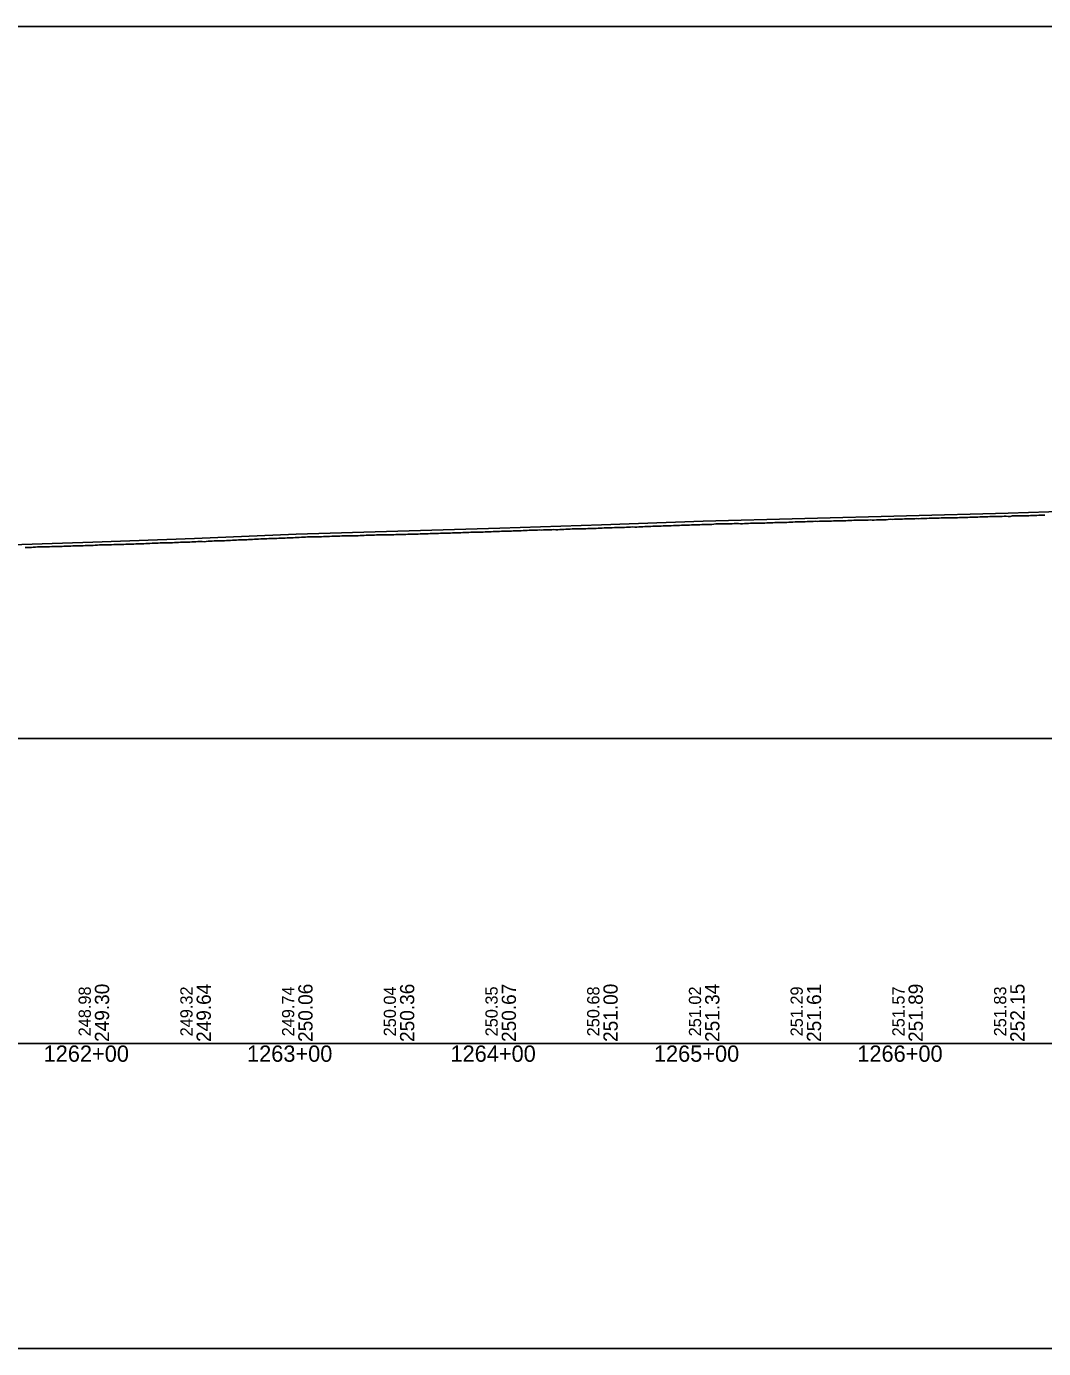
# Model space of a CAD drawing. Extents: x 2898 to 49495, y -15038 to -13538.
# Drawn here: x 15521 to 16021, y -15038 to -14388 of the extents above; entities that cross this region are included whole.
import ezdxf

# ---------------------------------------------------------------- set-up
doc = ezdxf.new("R2010")
doc.units = 0
for name, color, linetype in [('RD_DDB_Profile_EX', 7, 'Continuous'), ('RD_DDB_Profile_PR', 7, 'Continuous'), ('RD_DDB_StaTX', 7, 'Continuous'), ('RD_DDB_StripGrade', 7, 'Continuous'), ('RD_GPK_Profile_Cell', 7, 'Continuous'), ('RD_SHT_ShtClip', 7, 'Continuous')]:
    doc.layers.add(name, color=color, linetype=linetype)

msp = doc.modelspace()

# ---------------------------------------------------------------- linework, layer by layer
at = {"layer": 'RD_DDB_Profile_EX'}
for points in [[(15868.72, -14632.88), (15869.71, -14632.88), (15870.72, -14632.88), (15871.72, -14632.92), (15872.72, -14632.93), (15873.71, -14632.88), (15874.72, -14632.83), (15875.72, -14632.78), (15876.71, -14632.73), (15877.72, -14632.68), (15878.71, -14632.68), (15879.71, -14632.63), (15880.71, -14632.68), (15881.72, -14632.63), (15882.71, -14632.63), (15883.72, -14632.63), (15884.73, -14632.58), (15885.7, -14632.58), (15886.72, -14632.53), (15887.71, -14632.43), (15888.71, -14632.38), (15889.72, -14632.33), (15890.71, -14632.33), (15891.55, -14632.33), (15892.54, -14632.33), (15893.55, -14632.33), (15894.55, -14632.28), (15895.55, -14632.18), (15896.55, -14632.23), (15897.54, -14632.13), (15898.55, -14632.08), (15899.54, -14632.03), (15900.55, -14632.03), (15901.55, -14631.98), (15902.55, -14632.02), (15903.55, -14632.02), (15904.55, -14631.92), (15905.55, -14631.92), (15906.54, -14631.87), (15907.55, -14631.82), (15908.55, -14631.77), (15909.55, -14631.82), (15910.55, -14631.77), (15911.55, -14631.77), (15912.55, -14631.77), (15913.54, -14631.72), (15914.55, -14631.62), (15915.55, -14631.67), (15916.55, -14631.67), (15917.55, -14631.57), (15918.55, -14631.57), (15919.55, -14631.52), (15920.55, -14631.47), (15921.55, -14631.47), (15922.55, -14631.47), (15923.55, -14631.47), (15924.55, -14631.32), (15925.55, -14631.32), (15926.54, -14631.32), (15927.54, -14631.27), (15928.54, -14631.27), (15929.54, -14631.27), (15930.54, -14631.22), (15931.54, -14631.12), (15932.54, -14631.12), (15933.54, -14631.12), (15934.54, -14631.12), (15935.54, -14631.07), (15936.55, -14631.12), (15937.18, -14631.12), (15937.54, -14631.12), (15938.54, -14631.02), (15939.54, -14630.97), (15940.43, -14631.02), (15941.43, -14630.97), (15942.42, -14630.97), (15943.43, -14630.97), (15944.43, -14630.82), (15945.43, -14630.77), (15946.43, -14630.82), (15947.43, -14630.77), (15948.43, -14630.67), (15949.43, -14630.72), (15950.43, -14630.72), (15951.44, -14630.67), (15952.43, -14630.57), (15953.43, -14630.62), (15954.43, -14630.62), (15955.43, -14630.57), (15956.43, -14630.62), (15957.43, -14630.52), (15958.43, -14630.42), (15959.43, -14630.47), (15960.43, -14630.42), (15961.43, -14630.42), (15962.43, -14630.37), (15963.43, -14630.32), (15964.43, -14630.27), (15965.43, -14630.22), (15966.44, -14630.17), (15967.43, -14630.22)], [(15967.43, -14630.22), (15968.44, -14630.22), (15969.44, -14630.22), (15970.43, -14630.12), (15971.44, -14630.07), (15972.44, -14630.07), (15973.44, -14630.07), (15974.44, -14629.97), (15975.44, -14629.97), (15976.44, -14630.02), (15977.44, -14629.97), (15978.45, -14629.97), (15979.44, -14629.92), (15980.44, -14629.87), (15981.44, -14629.87), (15982.44, -14629.82), (15983.45, -14629.82), (15984.44, -14629.72), (15985.45, -14629.68), (15986.45, -14629.68), (15987.4, -14629.67), (15988.4, -14629.67), (15989.39, -14629.57), (15990.4, -14629.52), (15991.4, -14629.52), (15992.39, -14629.52), (15993.4, -14629.52), (15994.39, -14629.47), (15995.4, -14629.37), (15996.39, -14629.43), (15997.4, -14629.37), (15998.4, -14629.32), (15999.39, -14629.32), (16000.39, -14629.32), (16001.39, -14629.27), (16002.39, -14629.22), (16003.39, -14629.32), (16004.4, -14629.32), (16005.39, -14629.12), (16006.39, -14629.12), (16007.39, -14629.07), (16008.4, -14629.07), (16009.39, -14629.07), (16010.39, -14629.02), (16011.39, -14629.02), (16012.38, -14629.12), (16013.39, -14629.12), (16014.39, -14628.92), (16015.39, -14628.92), (16016.39, -14628.87), (16017.39, -14628.87), (16018.39, -14628.82), (16019.38, -14628.82), (16020.39, -14628.82), (16021.39, -14628.77)], [(15669.77, -14639.18), (15670.78, -14639.13), (15671.78, -14639.08), (15672.78, -14639.03), (15673.78, -14639.03), (15674.77, -14639.02), (15675.78, -14638.97), (15676.78, -14638.88), (15677.78, -14638.93), (15678.78, -14638.92), (15679.78, -14638.83), (15680.78, -14638.83), (15681.77, -14638.82), (15682.78, -14638.82), (15683.78, -14638.82), (15684.78, -14638.77), (15685.78, -14638.77), (15686.77, -14638.67), (15687.78, -14638.62), (15688.78, -14638.62), (15689.78, -14638.57), (15690.78, -14638.57), (15691.78, -14638.52), (15692.78, -14638.47), (15693.78, -14638.43), (15694.78, -14638.43), (15695.78, -14638.42), (15696.78, -14638.38), (15697.78, -14638.38), (15698.27, -14638.33), (15699.27, -14638.33), (15700.27, -14638.33), (15701.27, -14638.33), (15702.27, -14638.32), (15703.27, -14638.27), (15704.27, -14638.22), (15705.28, -14638.17), (15706.27, -14638.22), (15707.27, -14638.18), (15708.27, -14638.12), (15709.27, -14638.12), (15710.27, -14638.08), (15711.27, -14638.03), (15712.27, -14638.02), (15713.27, -14638.02), (15714.27, -14637.97), (15715.27, -14637.92), (15716.27, -14637.92), (15717.27, -14637.97), (15718.27, -14637.92), (15719.27, -14637.82), (15720.27, -14637.78), (15721.27, -14637.82), (15722.3, -14637.77), (15723.27, -14637.72), (15724.3, -14637.67), (15725.31, -14637.62), (15726.3, -14637.62), (15727.3, -14637.62), (15728.27, -14637.62), (15729.21, -14637.52), (15730.21, -14637.42), (15731.21, -14637.42), (15732.21, -14637.42), (15733.21, -14637.42), (15734.21, -14637.37), (15735.21, -14637.32), (15736.22, -14637.32), (15737.21, -14637.27), (15738.21, -14637.22), (15739.21, -14637.17), (15740.2, -14637.17), (15741.21, -14637.17), (15742.21, -14637.12), (15743.41, -14637.07), (15744.21, -14637.07), (15745.21, -14637.02), (15746.21, -14636.97), (15747.21, -14636.92), (15748.21, -14636.97), (15749.22, -14636.87), (15750.21, -14636.82), (15751.21, -14636.82), (15752.21, -14636.72), (15753.21, -14636.72), (15754.21, -14636.67), (15755.21, -14636.62), (15756.22, -14636.63), (15757.2, -14636.58), (15758.21, -14636.58), (15759.21, -14636.53), (15759.95, -14636.48), (15760.95, -14636.48), (15761.95, -14636.43), (15762.95, -14636.43), (15763.95, -14636.43), (15764.95, -14636.33), (15765.95, -14636.33), (15766.96, -14636.28), (15767.95, -14636.18), (15768.95, -14636.18)], [(15768.95, -14636.18), (15769.96, -14636.18), (15770.95, -14636.18), (15771.95, -14636.13), (15772.95, -14636.03), (15773.95, -14636.08), (15774.95, -14636.03), (15775.95, -14635.98), (15776.95, -14635.98), (15777.95, -14635.98), (15778.96, -14635.88), (15779.95, -14635.83), (15780.95, -14635.88), (15781.96, -14635.88), (15782.95, -14635.83), (15783.95, -14635.78), (15784.95, -14635.78), (15785.95, -14635.68), (15786.96, -14635.63), (15787.96, -14635.58), (15788.95, -14635.53), (15789.96, -14635.48), (15790.96, -14635.53), (15791.95, -14635.53), (15792.96, -14635.48), (15793.96, -14635.48), (15794.74, -14635.48), (15795.74, -14635.38), (15796.74, -14635.28), (15797.73, -14635.28), (15798.74, -14635.28), (15799.75, -14635.23), (15800.74, -14635.23), (15801.75, -14635.18), (15802.74, -14635.08), (15803.74, -14635.08), (15804.74, -14634.98), (15805.74, -14634.98), (15806.75, -14634.98), (15807.74, -14634.93), (15808.75, -14634.93), (15809.74, -14634.88), (15810.75, -14634.83), (15811.74, -14634.78), (15812.74, -14634.78), (15813.74, -14634.78), (15814.73, -14634.73), (15815.74, -14634.68), (15816.74, -14634.68), (15817.74, -14634.58), (15818.74, -14634.53), (15819.74, -14634.63), (15820.74, -14634.58), (15821.74, -14634.43), (15822.74, -14634.43), (15823.73, -14634.43), (15824.74, -14634.37), (15825.74, -14634.33), (15826.74, -14634.27), (15827.74, -14634.23), (15828.73, -14634.18), (15829.74, -14634.18), (15830.74, -14634.22), (15831.74, -14634.12), (15832.74, -14634.08), (15833.74, -14634.03), (15834.74, -14633.98), (15835.73, -14634.02), (15836.74, -14633.97), (15837.73, -14633.92), (15838.74, -14633.82), (15839.71, -14633.77), (15840.71, -14633.82), (15841.72, -14633.77), (15842.71, -14633.72), (15843.71, -14633.72), (15844.72, -14633.63), (15845.7, -14633.63), (15846.71, -14633.62), (15847.72, -14633.57), (15848.71, -14633.53), (15849.71, -14633.47), (15850.72, -14633.47), (15851.72, -14633.52), (15852.71, -14633.38), (15853.72, -14633.33), (15854.72, -14633.33), (15855.72, -14633.33), (15856.71, -14633.28), (15857.72, -14633.27), (15858.72, -14633.23), (15859.71, -14633.08), (15860.72, -14633.08), (15861.72, -14633.08), (15862.71, -14633.08), (15863.71, -14633.08), (15864.72, -14633.03), (15865.72, -14633.03), (15866.71, -14633.08), (15867.72, -14632.98), (15868.72, -14632.88)], [(15520.04, -14644.67), (15521.04, -14644.59), (15522.04, -14644.58), (15523.25, -14644.57), (15524.05, -14644.49), (15525.24, -14644.43), (15526.24, -14644.38), (15527.24, -14644.37), (15528.05, -14644.33), (15529.23, -14644.24), (15530.05, -14644.28), (15531.04, -14644.27), (15532.05, -14644.23), (15533.23, -14644.17), (15534.05, -14644.13), (15535.22, -14644.12), (15536.04, -14644.12), (15537.05, -14644.12), (15538.22, -14644.07), (15539.05, -14644.03), (15540.05, -14644.02), (15540.62, -14643.98), (15541.61, -14643.95), (15542.61, -14643.92), (15543.61, -14643.87), (15544.61, -14643.78), (15545.61, -14643.78), (15546.61, -14643.79), (15547.61, -14643.77), (15548.61, -14643.77), (15549.61, -14643.69), (15550.61, -14643.69), (15551.61, -14643.67), (15552.61, -14643.58), (15553.61, -14643.58), (15554.6, -14643.52), (15555.63, -14643.47), (15556.63, -14643.39), (15557.62, -14643.38), (15558.63, -14643.38), (15559.63, -14643.38), (15560.62, -14643.38), (15561.62, -14643.33), (15562.63, -14643.27), (15563.63, -14643.23), (15564.62, -14643.18), (15565.62, -14643.14), (15566.63, -14643.1), (15567.63, -14643.14), (15568.62, -14643.08), (15569.63, -14643), (15570.62, -14643.03)], [(15570.62, -14643.03), (15571.49, -14642.94), (15572.49, -14642.94), (15573.49, -14642.92), (15574.48, -14642.83), (15575.48, -14642.82), (15576.48, -14642.82), (15577.48, -14642.77), (15578.48, -14642.78), (15579.48, -14642.74), (15580.48, -14642.68), (15581.47, -14642.63), (15582.48, -14642.54), (15583.47, -14642.53), (15584.47, -14642.47), (15585.47, -14642.47), (15586.47, -14642.42), (15587.47, -14642.38), (15588.47, -14642.38), (15589.47, -14642.33), (15590.46, -14642.33), (15591.47, -14642.32), (15592.46, -14642.28), (15593.47, -14642.23), (15594.46, -14642.18), (15595.47, -14642.18), (15596.46, -14642.09), (15597.46, -14642), (15598.46, -14642), (15599.46, -14642.04), (15600.05, -14641.95), (15601.04, -14641.94), (15602.04, -14641.89), (15603.05, -14641.88), (15604.04, -14641.84), (15605.05, -14641.75), (15606.05, -14641.7), (15607.04, -14641.74), (15608.05, -14641.78), (15609.04, -14641.68), (15610.05, -14641.59), (15611.04, -14641.54), (15612.05, -14641.48), (15613.04, -14641.43), (15614.04, -14641.43), (15615.05, -14641.43), (15616.04, -14641.38), (15617.05, -14641.34), (15618.04, -14641.28), (15619.04, -14641.23), (15620.04, -14641.18), (15621.04, -14641.13), (15622.05, -14641.03), (15623.04, -14641.03), (15624.05, -14641.03), (15625.04, -14640.93), (15626.04, -14640.88), (15627.04, -14640.88), (15628.04, -14640.88), (15629.04, -14640.83), (15629.87, -14640.73), (15630.87, -14640.68), (15631.88, -14640.63), (15632.88, -14640.58), (15633.88, -14640.58), (15634.88, -14640.48), (15635.88, -14640.43), (15636.88, -14640.38), (15637.88, -14640.33), (15638.88, -14640.33), (15639.88, -14640.27), (15640.88, -14640.18), (15641.88, -14640.13), (15642.88, -14640.13), (15643.88, -14640.13), (15644.87, -14640.08), (15645.88, -14640.03), (15646.87, -14639.98), (15647.87, -14639.98), (15648.87, -14639.92), (15649.88, -14639.87), (15650.87, -14639.87), (15651.87, -14639.82), (15652.87, -14639.78), (15653.87, -14639.73), (15654.87, -14639.72), (15655.87, -14639.62), (15656.87, -14639.57), (15657.87, -14639.53), (15658.86, -14639.47), (15659.87, -14639.47), (15660.78, -14639.47), (15661.78, -14639.47), (15662.78, -14639.38), (15663.78, -14639.33), (15664.77, -14639.33), (15665.78, -14639.32), (15666.78, -14639.28), (15667.78, -14639.18), (15668.78, -14639.18), (15669.77, -14639.18)]]:
    msp.add_lwpolyline(points, dxfattribs=at)
at = {"layer": 'RD_DDB_Profile_PR'}
msp.add_lwpolyline([(15003.38, -14660.48), (15053.38, -14659.02), (15103.38, -14657.53), (15153.38, -14655.69), (15203.38, -14654.2), (15253.38, -14652.18), (15303.38, -14650.03), (15353.38, -14647.92), (15403.38, -14646.52), (15453.38, -14645.24), (15503.38, -14643.63), (15553.38, -14641.98), (15603.38, -14640.27), (15653.38, -14638.15), (15703.38, -14636.67), (15753.38, -14635.11), (15803.38, -14633.48), (15853.38, -14631.74), (15903.38, -14630.42), (15953.38, -14629.01), (16003.38, -14627.72), (16053.38, -14626.12)], dxfattribs=at)
at = {"layer": 'RD_GPK_Profile_Cell'}
msp.add_line((2976.05, -14888.47), (48721.13, -14888.47), dxfattribs=at)
at = {"layer": 'RD_SHT_ShtClip'}
for points in [[(16476.22, -14888.47), (16476.22, -14388.47), (16476.22, -14388.47), (14976.38, -14388.47), (14976.38, -14888.47)], [(14956.38, -14738.47), (16496.05, -14738.47), (16496.05, -15038.47), (14956.38, -15038.47)]]:
    msp.add_lwpolyline(points, close=True, dxfattribs=at)

# ---------------------------------------------------------------- texts
at = {"layer": 'RD_DDB_StaTX'}
for s, p in [('1262+00', (15529.18, -14897.47)), ('1263+00', (15629.18, -14897.47)), ('1264+00', (15729.18, -14897.47)), ('1265+00', (15829.18, -14897.47)), ('1266+00', (15929.18, -14897.47))]:
    msp.add_text(s, height=8, dxfattribs=at).set_placement(p)
at = {"layer": 'RD_DDB_StripGrade'}
for s, height, p in [('248.98', 6, (15552.38, -14884.98)), ('249.30', 7, (15561.38, -14887.72)), ('249.32', 6, (15602.38, -14884.98)), ('249.64', 7, (15611.38, -14887.72)), ('249.74', 6, (15652.38, -14884.98)), ('250.06', 7, (15661.38, -14887.72)), ('250.04', 6, (15702.38, -14884.98)), ('250.36', 7, (15711.38, -14887.72)), ('250.35', 6, (15752.38, -14884.98)), ('250.67', 7, (15761.38, -14887.72)), ('250.68', 6, (15802.38, -14884.98)), ('251.00', 7, (15811.38, -14887.72)), ('251.02', 6, (15852.38, -14884.98)), ('251.34', 7, (15861.38, -14887.72)), ('251.29', 6, (15902.38, -14884.98)), ('251.61', 7, (15911.38, -14887.72)), ('251.57', 6, (15952.38, -14884.98)), ('251.89', 7, (15961.38, -14887.72)), ('251.83', 6, (16002.38, -14884.98)), ('252.15', 7, (16011.38, -14887.72))]:
    msp.add_text(s, height=height, rotation=90, dxfattribs=at).set_placement(p)

doc.saveas('drawing.dxf')
